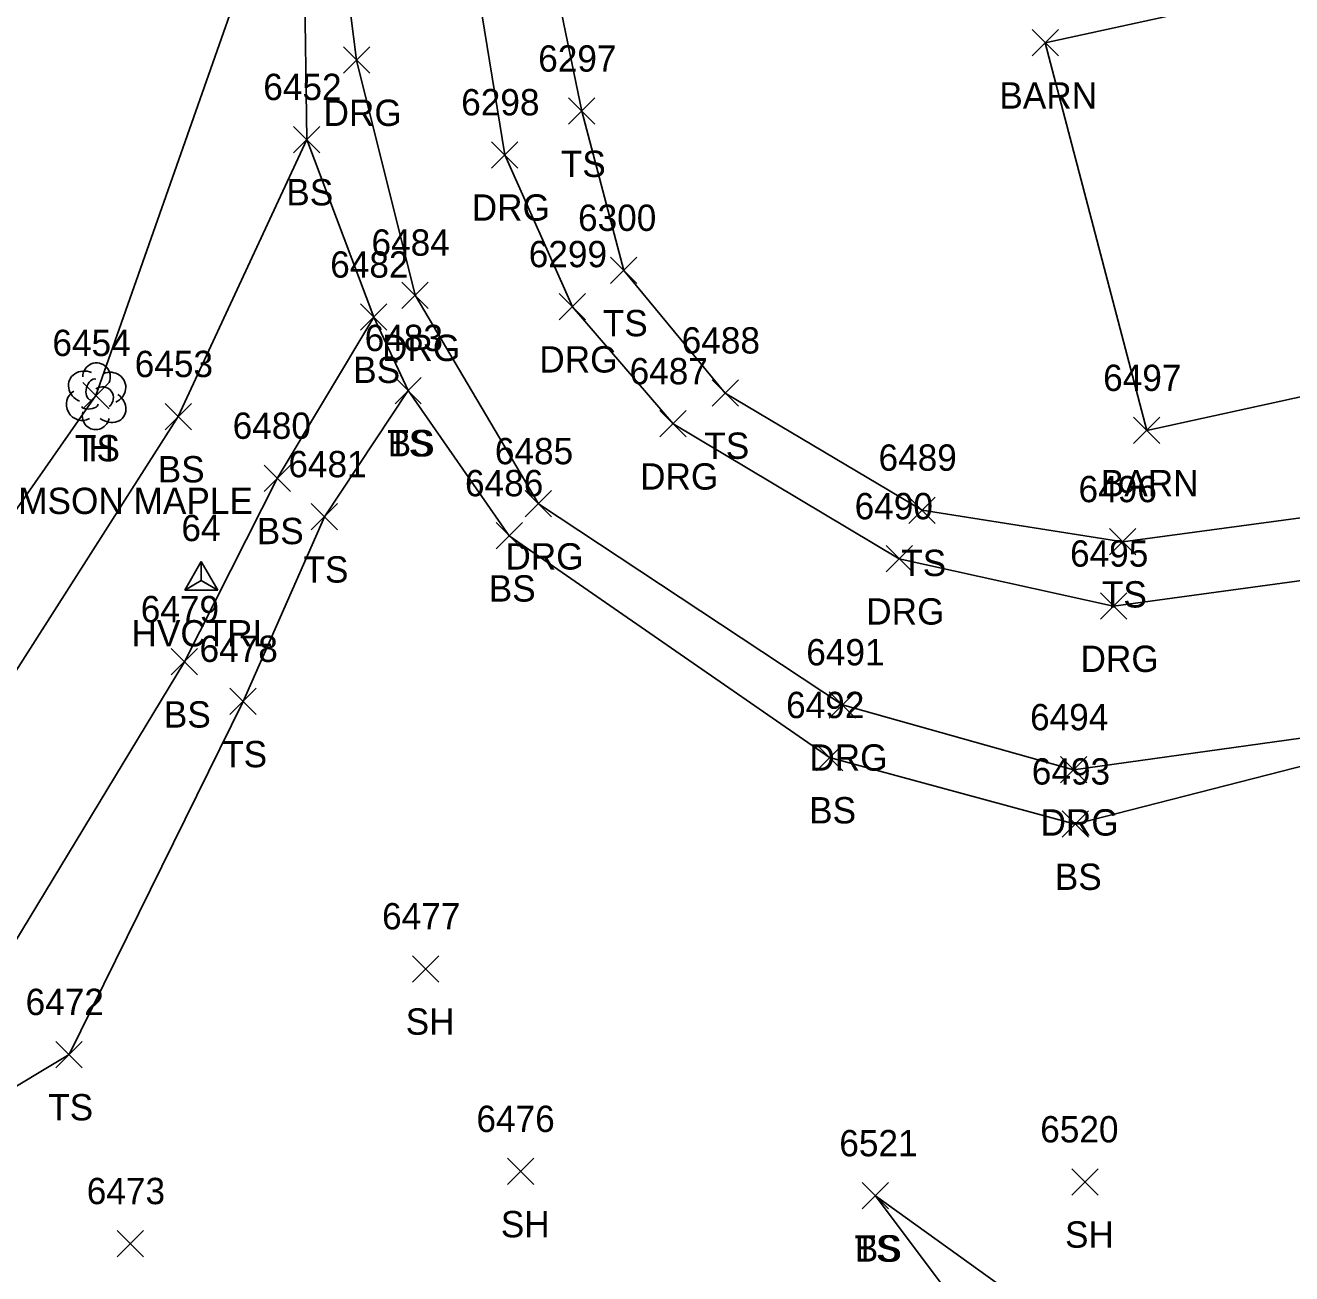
# Model space of a CAD drawing. Extents: x 1472233 to 1475777, y 540726 to 543442.
# Drawn here: x 1472346.8 to 1472443, y 541495 to 541589.8 of the extents above; entities that cross this region are included whole.
import ezdxf

# ---------------------------------------------------------------- set-up
doc = ezdxf.new("R2010")
doc.units = 0
for name, color, linetype in [('C_A', 7, 'Continuous'), ('C_I', 7, 'Continuous'), ('CPSM', 7, 'Continuous'), ('L_A', 7, 'Continuous'), ('L_C', 7, 'Continuous'), ('L_I', 7, 'Continuous'), ('L_TIC', 7, 'Continuous'), ('LBC', 7, 'Continuous'), ('LELB', 7, 'Continuous'), ('LTD', 7, 'Continuous'), ('R_A', 7, 'Continuous'), ('R_I', 7, 'Continuous'), ('R_TIC', 7, 'Continuous'), ('RDG', 7, 'Continuous')]:
    doc.layers.add(name, color=color, linetype=linetype)

msp = doc.modelspace()

# ---------------------------------------------------------------- linework, layer by layer
at = {"layer": 'CPSM'}
for p, q in [((1472358.944, 541546.896), (1472360.194, 541549.061)), ((1472361.444, 541546.896), (1472360.194, 541549.061)), ((1472360.195, 541547.618), (1472360.194, 541549.061)), ((1472358.944, 541546.896), (1472360.195, 541547.618)), ((1472360.195, 541547.618), (1472360.195, 541547.618)), ((1472360.195, 541547.618), (1472361.444, 541546.896)), ((1472358.944, 541546.896), (1472361.444, 541546.896))]:
    msp.add_line(p, q, dxfattribs=at)
at = {"layer": 'L_TIC'}
for points in [[(1472423.321, 541587.475), (1472425.321, 541589.475)], [(1472425.321, 541587.475), (1472423.321, 541589.475)], [(1472423.321, 541587.475), (1472425.321, 541589.475)], [(1472425.321, 541587.475), (1472423.321, 541589.475)], [(1472388.103, 541582.282), (1472390.103, 541584.282)], [(1472390.103, 541582.282), (1472388.103, 541584.282)], [(1472367.212, 541580.125), (1472369.212, 541582.125)], [(1472369.212, 541580.125), (1472367.212, 541582.125)], [(1472367.212, 541580.125), (1472369.212, 541582.125)], [(1472369.212, 541580.125), (1472367.212, 541582.125)], [(1472391.292, 541570.183), (1472393.292, 541572.183)], [(1472393.292, 541570.183), (1472391.292, 541572.183)], [(1472372.298, 541566.634), (1472374.298, 541568.634)], [(1472374.298, 541566.634), (1472372.298, 541568.634)], [(1472372.298, 541566.634), (1472374.298, 541568.634)], [(1472374.298, 541566.634), (1472372.298, 541568.634)], [(1472351.188, 541560.68), (1472353.188, 541562.68)], [(1472353.188, 541560.68), (1472351.188, 541562.68)], [(1472374.914, 541561.056), (1472376.914, 541563.056)], [(1472376.914, 541561.056), (1472374.914, 541563.056)], [(1472374.914, 541561.056), (1472376.914, 541563.056)], [(1472376.914, 541561.056), (1472374.914, 541563.056)], [(1472399.004, 541560.87), (1472401.004, 541562.87)], [(1472401.004, 541560.87), (1472399.004, 541562.87)], [(1472357.443, 541559.08), (1472359.443, 541561.08)], [(1472359.443, 541559.08), (1472357.443, 541561.08)], [(1472431.03, 541558.026), (1472433.03, 541560.026)], [(1472433.03, 541558.026), (1472431.03, 541560.026)], [(1472431.03, 541558.026), (1472433.03, 541560.026)], [(1472433.03, 541558.026), (1472431.03, 541560.026)], [(1472364.971, 541554.389), (1472366.971, 541556.389)], [(1472366.971, 541554.389), (1472364.971, 541556.389)], [(1472413.969, 541551.967), (1472415.969, 541553.967)], [(1472415.969, 541551.967), (1472413.969, 541553.967)], [(1472368.551, 541551.471), (1472370.551, 541553.471)], [(1472370.551, 541551.471), (1472368.551, 541553.471)], [(1472382.593, 541550.027), (1472384.593, 541552.027)], [(1472384.593, 541550.027), (1472382.593, 541552.027)], [(1472429.215, 541549.577), (1472431.215, 541551.577)], [(1472431.215, 541549.577), (1472429.215, 541551.577)], [(1472357.909, 541540.457), (1472359.909, 541542.457)], [(1472359.909, 541540.457), (1472357.909, 541542.457)], [(1472362.37, 541537.443), (1472364.37, 541539.443)], [(1472364.37, 541537.443), (1472362.37, 541539.443)], [(1472406.938, 541533.175), (1472408.938, 541535.175)], [(1472408.938, 541533.175), (1472406.938, 541535.175)], [(1472425.608, 541528.127), (1472427.608, 541530.127)], [(1472427.608, 541528.127), (1472425.608, 541530.127)], [(1472376.237, 541517.127), (1472378.237, 541519.127)], [(1472378.237, 541517.127), (1472376.237, 541519.127)], [(1472349.152, 541510.619), (1472351.152, 541512.619)], [(1472351.152, 541510.619), (1472349.152, 541512.619)], [(1472383.464, 541501.736), (1472385.464, 541503.736)], [(1472385.464, 541501.736), (1472383.464, 541503.736)], [(1472426.336, 541500.947), (1472428.336, 541502.947)], [(1472428.336, 541500.947), (1472426.336, 541502.947)], [(1472410.413, 541499.889), (1472412.413, 541501.889)], [(1472412.413, 541499.889), (1472410.413, 541501.889)], [(1472410.413, 541499.889), (1472412.413, 541501.889)], [(1472412.413, 541499.889), (1472410.413, 541501.889)], [(1472353.799, 541496.254), (1472355.799, 541498.254)], [(1472355.799, 541496.254), (1472353.799, 541498.254)]]:
    msp.add_lwpolyline(points, dxfattribs=at)
at = {"layer": 'LBC'}
for points in [[(1472424.321, 541588.475), (1472446.444, 541593.296), (1472479.876, 541600.421), (1472486.866, 541571.029), (1472432.03, 541559.026)], [(1472424.321, 541588.475), (1472432.03, 541559.026)]]:
    msp.add_lwpolyline(points, dxfattribs=at)
at = {"layer": 'LELB'}
for points in [[(1472436.391, 541801.492), (1472421.411, 541789.524), (1472401.228, 541772.53), (1472387.568, 541756.153), (1472381.39, 541744.301), (1472376.043, 541721.552), (1472378.297, 541690.008), (1472384.499, 541660.373), (1472385.476, 541622.917), (1472385.225, 541602.047), (1472389.103, 541583.282), (1472392.292, 541571.183), (1472400.004, 541561.87), (1472414.969, 541552.967), (1472430.215, 541550.577), (1472460.47, 541554.643), (1472482.624, 541564.355)], [(1472309.171, 541764.662), (1472314.543, 541746.809), (1472319.347, 541731.083), (1472317.7, 541714.573), (1472324.894, 541681.447), (1472336.459, 541670.808), (1472359.104, 541676.986), (1472364.901, 541640.229), (1472367.865, 541606.271), (1472368.212, 541581.125), (1472358.443, 541560.08), (1472342.193, 541534.656), (1472326.608, 541524.853), (1472298.945, 541532.206)], [(1472367.865, 541606.271), (1472352.188, 541561.68), (1472337.174, 541540.194), (1472324.056, 541530.564), (1472298.945, 541532.206)], [(1472368.212, 541581.125), (1472373.298, 541567.634)], [(1472327.295, 541497.905), (1472343.589, 541516.172), (1472358.909, 541541.457), (1472365.971, 541555.389), (1472373.298, 541567.634), (1472375.914, 541562.056), (1472383.593, 541551.027), (1472407.938, 541534.175), (1472426.608, 541529.127), (1472462.11, 541538.206), (1472496.309, 541549.574), (1472514.239, 541561.59), (1472528.327, 541570.222)], [(1472327.295, 541497.905), (1472350.152, 541511.619), (1472363.37, 541538.443), (1472369.551, 541552.471), (1472375.914, 541562.056)], [(1472411.413, 541500.889), (1472449.082, 541473.808), (1472465.863, 541439.792), (1472473.976, 541412.808), (1472485.601, 541375.743), (1472510.7, 541352.605)], [(1472411.413, 541500.889), (1472436.049, 541468.045), (1472454.325, 541431.949), (1472460.976, 541406.012), (1472476.542, 541369.085), (1472502.296, 541343.78), (1472508.983, 541329.055)]]:
    msp.add_lwpolyline(points, dxfattribs=at)
at = {"layer": 'LTD'}
msp.add_line((1472352.188, 541561.68), (1472352.188, 541561.68), dxfattribs=at)
msp.add_line((1472352.188, 541561.68), (1472352.188, 541561.68), dxfattribs=at)
msp.add_arc((1472352.235, 541563.114), 1.047, 335.52715, 180.95627, dxfattribs=at)
for centre, major_axis, ratio, start_param, end_param in [((1472351.396, 541562.346), (1.21, -0.512), 0.895232, 1.570796, 4.712389), ((1472353.23, 541562.263), (-1.141, -0.483), 0.949671, 1.570796, 4.712389), ((1472351.98, 541562.138), (-0.208, -0.792), 0.645439, 3.141593, 6.283185), ((1472352.688, 541561.513), (-0.5, 0.667), 0.989748, 3.141593, 6.283185), ((1472351.105, 541560.971), (0.584, -1.042), 0.959034, 3.141593, 6.283185), ((1472353.188, 541560.846), (-1.09, 0.792), 0.841452, 1.570796, 4.712389), ((1472352.188, 541560.18), (0.265, 1.061), 0.942809, 1.570796, 4.712389), ((1472351.73, 541560.93), (-0.625, -0.083), 0.423636, 0, 3.141593)]:
    msp.add_ellipse(centre, major_axis=major_axis, ratio=ratio, start_param=start_param, end_param=end_param, dxfattribs=at)
at = {"layer": 'R_TIC'}
for points in [[(1472370.996, 541586.156), (1472372.996, 541588.156)], [(1472372.996, 541586.156), (1472370.996, 541588.156)], [(1472382.251, 541578.962), (1472384.251, 541580.962)], [(1472384.251, 541578.962), (1472382.251, 541580.962)], [(1472375.435, 541568.302), (1472377.435, 541570.302)], [(1472377.435, 541568.302), (1472375.435, 541570.302)], [(1472387.389, 541567.427), (1472389.389, 541569.427)], [(1472389.389, 541567.427), (1472387.389, 541569.427)], [(1472395.047, 541558.533), (1472397.047, 541560.533)], [(1472397.047, 541558.533), (1472395.047, 541560.533)], [(1472384.81, 541552.46), (1472386.81, 541554.46)], [(1472386.81, 541552.46), (1472384.81, 541554.46)], [(1472412.232, 541548.278), (1472414.232, 541550.278)], [(1472414.232, 541548.278), (1472412.232, 541550.278)], [(1472428.514, 541544.681), (1472430.514, 541546.681)], [(1472430.514, 541544.681), (1472428.514, 541546.681)], [(1472407.905, 541537.183), (1472409.905, 541539.183)], [(1472409.905, 541537.183), (1472407.905, 541539.183)], [(1472425.475, 541532.25), (1472427.475, 541534.25)], [(1472427.475, 541532.25), (1472425.475, 541534.25)]]:
    msp.add_lwpolyline(points, dxfattribs=at)
at = {"layer": 'RDG'}
for points in [[(1472458.476, 541813.052), (1472448.097, 541812.754), (1472433.314, 541805.765), (1472418.45, 541793.865), (1472396.988, 541775.056), (1472383.579, 541758.581), (1472377.023, 541748.043), (1472369.478, 541723.305), (1472371.476, 541689.861), (1472374.14, 541661.129), (1472378.683, 541621.312), (1472380, 541600.019), (1472383.251, 541579.962), (1472388.389, 541568.427), (1472396.047, 541559.533), (1472413.232, 541549.278), (1472429.514, 541545.681), (1472464.232, 541550.412), (1472485.309, 541561.603)], [(1472361.8, 541678.978), (1472366.888, 541639.978), (1472369.587, 541606.155), (1472371.996, 541587.156), (1472376.435, 541569.302), (1472385.81, 541553.46), (1472408.905, 541538.183), (1472426.475, 541533.25), (1472462.11, 541538.206), (1472481.68, 541547.368), (1472493.62, 541555.911)]]:
    msp.add_lwpolyline(points, dxfattribs=at)

# ---------------------------------------------------------------- texts
at = {"layer": 'C_A'}
msp.add_text('HVCTRL', height=2, dxfattribs=at).set_placement((1472354.888, 541542.618))
at = {"layer": 'C_I'}
msp.add_text('64', height=2, dxfattribs=at).set_placement((1472358.683, 541550.618))
at = {"layer": 'L_A'}
for s, p in [('BARN', (1472420.833, 541583.475)), ('BARN', (1472420.833, 541583.475)), ('TS', (1472387.512, 541578.282)), ('BS', (1472366.653, 541576.125)), ('BS', (1472366.653, 541576.125)), ('TS', (1472390.702, 541566.183)), ('BS', (1472371.739, 541562.634)), ('BS', (1472371.739, 541562.634)), ('TS', (1472350.598, 541556.68)), ('H', (1472351.621, 541556.68)), ('TS', (1472374.323, 541557.056)), ('BS', (1472374.355, 541557.056)), ('TS', (1472398.414, 541556.87)), ('BS', (1472356.884, 541555.08)), ('BARN', (1472428.542, 541554.026)), ('BARN', (1472428.542, 541554.026)), ('BS', (1472364.411, 541550.389)), ('TS', (1472413.378, 541547.967)), ('TS', (1472367.96, 541547.471)), ('BS', (1472382.034, 541546.027)), ('TS', (1472428.624, 541545.577)), ('BS', (1472357.35, 541536.457)), ('TS', (1472361.779, 541533.443)), ('BS', (1472406.379, 541529.175)), ('BS', (1472425.049, 541524.127)), ('SH', (1472375.725, 541513.127)), ('TS', (1472348.561, 541506.619)), ('SH', (1472382.952, 541497.736)), ('SH', (1472425.824, 541496.947)), ('TS', (1472409.822, 541495.889)), ('BS', (1472409.854, 541495.889))]:
    msp.add_text(s, height=2, dxfattribs=at).set_placement(p)
at = {"layer": 'L_C'}
msp.add_text('S.CRIMSON MAPLE', height=2, dxfattribs=at).set_placement((1472339.149, 541552.68))
at = {"layer": 'L_I'}
for s, p in [('6297', (1472385.796, 541586.282)), ('6452', (1472364.905, 541584.125)), ('6452', (1472364.905, 541584.125)), ('6300', (1472388.82, 541574.183)), ('6482', (1472369.991, 541570.634)), ('6482', (1472369.991, 541570.634)), ('6454', (1472348.881, 541564.68)), ('6454', (1472348.881, 541564.68)), ('6483', (1472372.607, 541565.056)), ('6483', (1472372.607, 541565.056)), ('6488', (1472396.697, 541564.87)), ('6453', (1472355.136, 541563.08)), ('6497', (1472428.723, 541562.026)), ('6497', (1472428.723, 541562.026)), ('6480', (1472362.577, 541558.389)), ('6489', (1472411.654, 541555.967)), ('6481', (1472366.811, 541555.471)), ('6486', (1472380.231, 541554.027)), ('6496', (1472426.852, 541553.577)), ('6479', (1472355.594, 541544.457)), ('6478', (1472360.063, 541541.443)), ('6492', (1472404.631, 541537.175)), ('6493', (1472423.301, 541532.127)), ('6477', (1472373.93, 541521.127)), ('6472', (1472346.844, 541514.619)), ('6476', (1472381.102, 541505.736)), ('6520', (1472423.942, 541504.947)), ('6521', (1472408.673, 541503.889)), ('6521', (1472408.673, 541503.889)), ('6473', (1472351.492, 541500.254))]:
    msp.add_text(s, height=2, dxfattribs=at).set_placement(p)
at = {"layer": 'R_A'}
for p in [(1472369.485, 541582.156), (1472380.739, 541574.962), (1472373.923, 541564.302), (1472385.877, 541563.427), (1472393.535, 541554.533), (1472383.298, 541548.46), (1472410.72, 541544.278), (1472427.002, 541540.681), (1472406.393, 541533.183), (1472423.963, 541528.25)]:
    msp.add_text('DRG', height=2, dxfattribs=at).set_placement(p)
at = {"layer": 'R_I'}
for s, p in [('6298', (1472379.944, 541582.962)), ('6484', (1472373.128, 541572.302)), ('6299', (1472385.074, 541571.427)), ('6487', (1472392.74, 541562.533)), ('6485', (1472382.503, 541556.46)), ('6490', (1472409.838, 541552.278)), ('6495', (1472426.207, 541548.681)), ('6491', (1472406.164, 541541.183)), ('6494', (1472423.168, 541536.25))]:
    msp.add_text(s, height=2, dxfattribs=at).set_placement(p)

doc.saveas('drawing.dxf')
